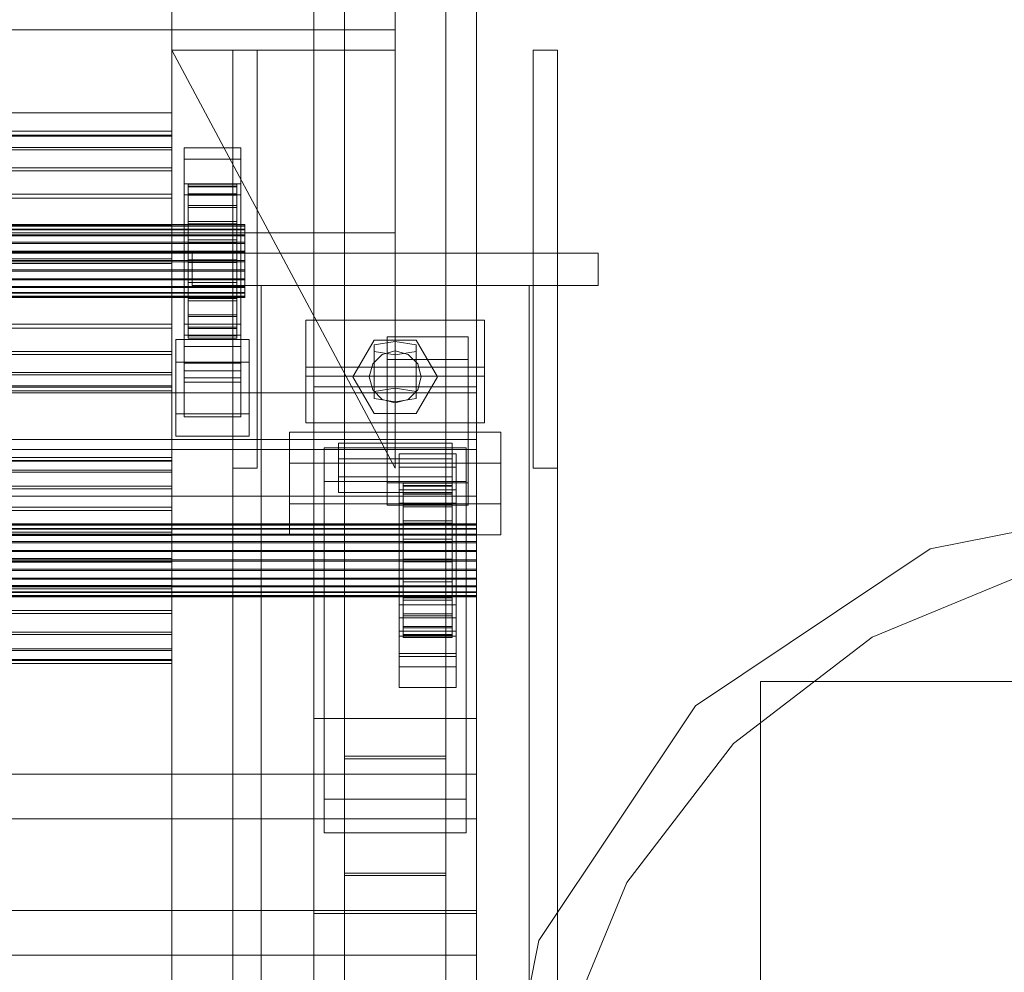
# Model space of a CAD drawing. Header units: millimetres. Extents: x -1970 to 61924, y -58230 to 6847.
# Tile 888 of 925: x 61424 to 61666, y 883 to 1118. Entities that reach past the tile are written whole.
import ezdxf

# ---------------------------------------------------------------- set-up
doc = ezdxf.new("R2010")
doc.units = ezdxf.units.MM
for name, color, linetype, lineweight in [('COTAS_P', 1, 'Continuous', 0), ('lateral_C04', 7, 'Continuous', 0), ('lateral_C08', 7, 'Continuous', 0)]:
    doc.layers.add(name, color=color, linetype=linetype, lineweight=lineweight)
doc.dimstyles.new('R19_100', dxfattribs={"dimtxt": 250, "dimasz": 150, "dimexe": 150, "dimexo": 80, "dimgap": 100, "dimtad": 1, "dimtih": 1, "dimtoh": 1, "dimdsep": 46, "dimcen": 0.09, "dimadec": 0, "dimazin": 0, "dimtfac": 1, "dimtdec": 4, "dimtofl": 0, "dimtmove": 0, "dimatfit": 3, "dimfxl": 1, "dimtolj": 1, "dimtzin": 0, "dimarcsym": 0})

# ---------------------------------------------------------------- blocks, each defined once
blk = doc.blocks.new('DIM_R26_13')
at = {"layer": 'COTAS_P'}
for p, q in [((61061.13, 500), (61461.13, 500)), ((61461.13, 500), (61416.13, 350)), ((61461.13, 0), (61461.13, 500)), ((61461.13, 500), (61506.13, 350)), ((61461.13, 0), (61416.13, 150)), ((61461.13, 0), (61506.13, 150)), ((61061.13, 0), (61461.13, 0))]:
    blk.add_line(p, q, dxfattribs=at)
blk.add_text('500 P', height=250, rotation=90, dxfattribs=at).set_placement((61361.13, 250))
blk = doc.blocks.new('DIM_R26_14')
at = {"layer": 'COTAS_P'}
for p, q in [((61061.13, 500), (61461.13, 500)), ((61461.13, 500), (61416.13, 350)), ((61461.13, 0), (61461.13, 500)), ((61461.13, 500), (61506.13, 350)), ((61461.13, 0), (61416.13, 150)), ((61461.13, 0), (61506.13, 150)), ((61061.13, 0), (61461.13, 0))]:
    blk.add_line(p, q, dxfattribs=at)
blk.add_text('500 P', height=250, rotation=90, dxfattribs=at).set_placement((61361.13, 250))
blk = doc.blocks.new('DIM_R26_15')
at = {"layer": 'COTAS_P'}
for p, q in [((61061.13, 380), (61461.13, 380)), ((61461.13, 380), (61416.13, 230)), ((61461.13, 0), (61461.13, 380)), ((61461.13, 380), (61506.13, 230)), ((61461.13, 0), (61416.13, 150)), ((61461.13, 0), (61506.13, 150)), ((61061.13, 0), (61461.13, 0))]:
    blk.add_line(p, q, dxfattribs=at)
blk.add_text('380 P', height=250, rotation=90, dxfattribs=at).set_placement((61361.13, 190))
blk = doc.blocks.new('DIM_R26_16')
at = {"layer": 'COTAS_P'}
for p, q in [((61061.13, 1522.14), (61461.13, 1522.14)), ((61461.13, 1522.14), (61416.13, 1372.14)), ((61461.13, 0), (61461.13, 1522.14)), ((61461.13, 1522.14), (61506.13, 1372.14)), ((61461.13, 0), (61416.13, 150)), ((61461.13, 0), (61506.13, 150)), ((61061.13, 0), (61461.13, 0))]:
    blk.add_line(p, q, dxfattribs=at)
blk.add_text('1522.14 P', height=250, rotation=90, dxfattribs=at).set_placement((61361.13, 761.07))

msp = doc.modelspace()

# ---------------------------------------------------------------- linework, layer by layer
at = {"layer": 'lateral_C04'}
for p, q in [((61716.134, 1000.7), (61647.94, 987.135)), ((61647.94, 987.135), (61590.127, 948.506)), ((61673.429, 981.878), (61633.634, 965.394)), ((61633.634, 965.394), (61599.461, 939.173)), ((61826.134, 954.5), (61606.134, 954.5)), ((61606.134, 954.5), (61606.134, 690.5)), ((61590.127, 948.506), (61551.499, 890.694)), ((61599.461, 939.173), (61573.24, 905)), ((61573.24, 905), (61556.756, 865.205)), ((61551.499, 890.694), (61537.934, 822.5))]:
    msp.add_line(p, q, dxfattribs=at)
at = {"layer": 'lateral_C08'}
for p, q in [((61461.134, 1450.043), (61461.134, 307.905)), ((61461.134, 303.099), (61461.134, 1445.237)), ((61461.134, 1094.584), (61461.134, 1364.709)), ((61461.134, 1088.817), (61461.134, 1358.942)), ((61496.134, 1357.876), (61496.134, 1027.111)), ((61536.134, 1027.111), (61536.134, 1357.876)), ((61503.634, 1352.72), (61503.634, 935.441)), ((61528.634, 935.441), (61528.634, 1352.72)), ((61503.634, 907.303), (61503.634, 1324.581)), ((61528.634, 907.303), (61528.634, 1324.581)), ((61496.134, 988.66), (61496.134, 1319.425)), ((61536.134, 988.66), (61536.134, 1319.425)), ((61496.134, 1276.168), (61496.134, 945.403)), ((61536.134, 945.403), (61536.134, 1276.168)), ((61496.134, 897.34), (61496.134, 1228.105)), ((61536.134, 897.34), (61536.134, 1228.105)), ((61516.134, 1120.038), (61516.134, 1115.038)), ((60606.134, 1115.038), (61516.134, 1115.038)), ((61516.134, 1115.038), (61516.134, 1065.038)), ((61516.134, 1007.038), (61461.134, 1110.038)), ((61461.134, 1110.038), (61516.134, 1110.038)), ((61476.134, 1007.038), (61476.134, 1110.038)), ((61482.134, 1110.038), (61476.134, 1110.038)), ((61482.134, 1007.038), (61482.134, 1110.038)), ((61516.134, 1110.038), (61516.134, 1007.038)), ((61550.134, 1007.038), (61550.134, 1110.038)), ((61556.134, 1110.038), (61550.134, 1110.038)), ((61556.134, 1007.038), (61556.134, 1110.038)), ((61061.134, 1094.584), (61461.134, 1094.584)), ((61461.134, 824.46), (61461.134, 1094.584)), ((61461.134, 1094.584), (61461.134, 1088.817)), ((61461.134, 1090.052), (60661.134, 1090.052)), ((61461.134, 1089.106), (60661.134, 1089.106)), ((61461.134, 1088.817), (61461.134, 1090.052)), ((61461.134, 1090.052), (61461.134, 1089.106)), ((61461.134, 1089.106), (61461.134, 1086.044)), ((61461.134, 1088.817), (60661.134, 1088.817)), ((61461.134, 1088.817), (61061.134, 1088.817)), ((61461.134, 818.692), (61461.134, 1088.817)), ((61461.134, 1085.486), (61461.134, 1088.817)), ((61461.134, 1086.044), (60661.134, 1086.044)), ((61461.134, 1085.486), (60661.134, 1085.486)), ((61461.134, 1086.044), (61461.134, 1081.075)), ((61461.134, 1080.286), (61461.134, 1085.486)), ((61478.134, 1085.954), (61464.134, 1085.954)), ((61464.134, 1085.954), (61464.134, 1083.198)), ((61464.134, 1085.954), (61464.134, 1039.813)), ((61478.134, 1083.198), (61478.134, 1085.954)), ((61478.134, 1039.813), (61478.134, 1085.954)), ((61464.134, 1083.198), (61478.134, 1083.198)), ((61464.134, 1037.057), (61464.134, 1083.198)), ((61478.134, 1083.198), (61478.134, 1037.057)), ((61461.134, 1081.075), (60661.134, 1081.075)), ((61461.134, 1080.286), (60661.134, 1080.286)), ((61461.134, 1081.075), (61461.134, 1074.538)), ((61461.134, 1073.57), (61461.134, 1080.286)), ((61478.134, 1077.134), (61464.134, 1077.134)), ((61464.134, 1077.134), (61464.134, 1074.377)), ((61464.134, 1077.134), (61464.134, 1030.993)), ((61465.134, 1076.492), (61465.134, 1077.054)), ((61465.134, 1077.054), (61465.134, 1067.055)), ((61477.134, 1077.054), (61465.134, 1077.054)), ((61465.134, 1077.054), (61465.134, 1076.321)), ((61477.134, 1067.055), (61477.134, 1077.054)), ((61477.134, 1077.054), (61477.134, 1076.492)), ((61477.134, 1076.321), (61477.134, 1077.054)), ((61478.134, 1074.377), (61478.134, 1077.134)), ((61478.134, 1030.993), (61478.134, 1077.134)), ((61461.134, 1074.538), (60661.134, 1074.538)), ((61461.134, 1074.538), (61461.134, 1066.877)), ((61465.134, 1074.674), (61465.134, 1076.492)), ((61465.134, 1076.492), (61465.134, 1066.789)), ((61477.134, 1076.492), (61465.134, 1076.492)), ((61465.134, 1076.321), (61465.134, 1066.708)), ((61477.134, 1076.321), (61465.134, 1076.321)), ((61465.134, 1076.321), (61465.134, 1074.343)), ((61465.134, 1071.724), (61465.134, 1074.674)), ((61465.134, 1074.674), (61465.134, 1065.928)), ((61477.134, 1074.674), (61465.134, 1074.674)), ((61477.134, 1066.789), (61477.134, 1076.492)), ((61477.134, 1076.492), (61477.134, 1074.674)), ((61477.134, 1066.708), (61477.134, 1076.321)), ((61477.134, 1074.343), (61477.134, 1076.321)), ((61477.134, 1065.928), (61477.134, 1074.674)), ((61477.134, 1074.674), (61477.134, 1071.724)), ((61461.134, 1073.57), (60661.134, 1073.57)), ((61461.134, 1065.798), (61461.134, 1073.57)), ((61464.134, 1074.377), (61478.134, 1074.377)), ((61464.134, 1028.237), (61464.134, 1074.377)), ((61465.134, 1074.343), (61465.134, 1065.771)), ((61477.134, 1074.343), (61465.134, 1074.343)), ((61465.134, 1074.343), (61465.134, 1071.255)), ((61477.134, 1065.771), (61477.134, 1074.343)), ((61477.134, 1071.255), (61477.134, 1074.343)), ((61478.134, 1074.377), (61478.134, 1028.237)), ((61465.134, 1067.842), (61465.134, 1071.724)), ((61465.134, 1071.724), (61465.134, 1064.531)), ((61477.134, 1071.724), (61465.134, 1071.724)), ((61465.134, 1071.255), (61465.134, 1064.308)), ((61477.134, 1071.255), (61465.134, 1071.255)), ((61465.134, 1071.255), (61465.134, 1067.268)), ((61477.134, 1064.531), (61477.134, 1071.724)), ((61477.134, 1071.724), (61477.134, 1067.842)), ((61477.134, 1064.308), (61477.134, 1071.255)), ((61477.134, 1067.268), (61477.134, 1071.255)), ((61465.134, 1063.294), (61465.134, 1067.842)), ((61465.134, 1067.842), (61465.134, 1062.692)), ((61477.134, 1067.842), (61465.134, 1067.842)), ((61465.134, 1067.268), (61465.134, 1062.42)), ((61477.134, 1067.268), (61465.134, 1067.268)), ((61465.134, 1067.268), (61465.134, 1062.653)), ((61477.134, 1062.692), (61477.134, 1067.842)), ((61477.134, 1067.842), (61477.134, 1063.294)), ((61477.134, 1062.42), (61477.134, 1067.268)), ((61477.134, 1062.653), (61477.134, 1067.268)), ((60606.134, 1065.038), (61516.134, 1065.038)), ((61479.134, 1067.055), (60643.134, 1067.055)), ((61479.134, 1066.789), (60643.134, 1066.789)), ((61479.134, 1066.708), (60643.134, 1066.708)), ((61479.134, 1065.928), (60643.134, 1065.928)), ((61479.134, 1065.771), (60643.134, 1065.771)), ((60661.134, 1066.877), (61461.134, 1066.877)), ((61461.134, 1065.798), (60661.134, 1065.798)), ((61461.134, 1066.877), (61461.134, 1058.615)), ((61461.134, 1057.498), (61461.134, 1065.798)), ((61465.134, 1067.055), (61465.134, 1066.789)), ((61465.134, 1067.055), (61477.134, 1067.055)), ((61465.134, 1066.708), (61465.134, 1067.055)), ((61465.134, 1066.789), (61465.134, 1065.928)), ((61465.134, 1066.789), (61477.134, 1066.789)), ((61465.134, 1066.708), (61477.134, 1066.708)), ((61465.134, 1065.771), (61465.134, 1066.708)), ((61465.134, 1065.928), (61465.134, 1064.531)), ((61465.134, 1065.928), (61477.134, 1065.928)), ((61465.134, 1065.771), (61477.134, 1065.771)), ((61465.134, 1064.308), (61465.134, 1065.771)), ((61477.134, 1066.789), (61477.134, 1067.055)), ((61477.134, 1067.055), (61477.134, 1066.708)), ((61477.134, 1065.928), (61477.134, 1066.789)), ((61477.134, 1066.708), (61477.134, 1065.771)), ((61477.134, 1064.531), (61477.134, 1065.928)), ((61477.134, 1065.771), (61477.134, 1064.308)), ((61479.134, 1066.708), (61479.134, 1067.055)), ((61479.134, 1067.055), (61479.134, 1066.789)), ((61479.134, 1066.789), (61479.134, 1065.928)), ((61479.134, 1065.771), (61479.134, 1066.708)), ((61479.134, 1065.928), (61479.134, 1064.531)), ((61479.134, 1064.308), (61479.134, 1065.771)), ((61516.134, 1065.038), (61516.134, 1060.038)), ((61479.134, 1064.531), (60643.134, 1064.531)), ((61479.134, 1064.308), (60643.134, 1064.308)), ((61479.134, 1062.692), (60643.134, 1062.692)), ((61479.134, 1062.42), (60643.134, 1062.42)), ((61465.134, 1064.531), (61465.134, 1062.692)), ((61465.134, 1064.531), (61477.134, 1064.531)), ((61465.134, 1064.308), (61477.134, 1064.308)), ((61465.134, 1062.42), (61465.134, 1064.308)), ((61465.134, 1060.537), (61465.134, 1063.294)), ((61465.134, 1063.294), (61477.134, 1063.294)), ((61465.134, 1058.388), (61465.134, 1063.294)), ((61465.134, 1062.692), (61465.134, 1060.537)), ((61465.134, 1062.692), (61477.134, 1062.692)), ((61465.134, 1062.653), (61465.134, 1060.234)), ((61477.134, 1062.653), (61465.134, 1062.653)), ((61465.134, 1062.653), (61465.134, 1057.725)), ((61465.134, 1062.42), (61477.134, 1062.42)), ((61465.134, 1060.234), (61465.134, 1062.42)), ((61477.134, 1062.692), (61477.134, 1064.531)), ((61477.134, 1064.308), (61477.134, 1062.42)), ((61477.134, 1063.294), (61477.134, 1060.537)), ((61477.134, 1063.294), (61477.134, 1058.388)), ((61477.134, 1060.537), (61477.134, 1062.692)), ((61477.134, 1060.234), (61477.134, 1062.653)), ((61477.134, 1057.725), (61477.134, 1062.653)), ((61477.134, 1062.42), (61477.134, 1060.234)), ((61479.134, 1064.531), (61479.134, 1062.692)), ((61479.134, 1062.42), (61479.134, 1064.308)), ((61479.134, 1062.692), (61479.134, 1060.537)), ((61479.134, 1060.234), (61479.134, 1062.42)), ((60606.134, 1060.038), (61516.134, 1060.038)), ((60643.134, 1060.537), (61479.134, 1060.537)), ((61479.134, 1060.234), (60643.134, 1060.234)), ((61477.134, 1060.537), (61465.134, 1060.537)), ((61465.134, 1060.537), (61465.134, 1058.214)), ((61465.134, 1060.234), (61477.134, 1060.234)), ((61465.134, 1057.899), (61465.134, 1060.234)), ((61566.134, 1060.038), (61466.134, 1060.038)), ((61466.134, 1052.038), (61466.134, 1060.038)), ((61477.134, 1058.214), (61477.134, 1060.537)), ((61477.134, 1060.234), (61477.134, 1057.899)), ((61479.134, 1060.537), (61479.134, 1058.214)), ((61479.134, 1057.899), (61479.134, 1060.234)), ((61566.134, 1052.038), (61566.134, 1060.038)), ((61479.134, 1058.214), (60643.134, 1058.214)), ((61479.134, 1057.899), (60643.134, 1057.899)), ((61461.134, 1058.615), (60661.134, 1058.615)), ((61461.134, 1058.615), (61461.134, 1050.315)), ((61465.134, 1053.46), (61465.134, 1058.388)), ((61465.134, 1058.388), (61465.134, 1058.214)), ((61477.134, 1058.388), (61465.134, 1058.388)), ((61465.134, 1058.214), (61465.134, 1055.879)), ((61465.134, 1058.214), (61477.134, 1058.214)), ((61465.134, 1057.725), (61465.134, 1057.899)), ((61465.134, 1057.899), (61477.134, 1057.899)), ((61465.134, 1055.576), (61465.134, 1057.899)), ((61477.134, 1057.725), (61465.134, 1057.725)), ((61465.134, 1057.725), (61465.134, 1052.819)), ((61477.134, 1058.214), (61477.134, 1058.388)), ((61477.134, 1058.388), (61477.134, 1053.46)), ((61477.134, 1055.879), (61477.134, 1058.214)), ((61477.134, 1057.899), (61477.134, 1057.725)), ((61477.134, 1057.899), (61477.134, 1055.576)), ((61477.134, 1052.819), (61477.134, 1057.725)), ((61479.134, 1058.214), (61479.134, 1055.879)), ((61479.134, 1055.576), (61479.134, 1057.899)), ((61479.134, 1055.879), (60643.134, 1055.879)), ((61479.134, 1055.576), (60643.134, 1055.576)), ((61461.134, 1057.498), (60661.134, 1057.498)), ((61461.134, 1049.236), (61461.134, 1057.498)), ((61465.134, 1053.46), (61465.134, 1055.879)), ((61465.134, 1055.879), (61465.134, 1053.693)), ((61465.134, 1055.879), (61477.134, 1055.879)), ((61465.134, 1052.819), (61465.134, 1055.576)), ((61465.134, 1055.576), (61477.134, 1055.576)), ((61465.134, 1053.421), (61465.134, 1055.576)), ((61477.134, 1053.693), (61477.134, 1055.879)), ((61477.134, 1055.879), (61477.134, 1053.46)), ((61477.134, 1055.576), (61477.134, 1052.819)), ((61477.134, 1055.576), (61477.134, 1053.421)), ((61479.134, 1055.879), (61479.134, 1053.693)), ((61479.134, 1053.421), (61479.134, 1055.576)), ((61479.134, 1053.693), (60643.134, 1053.693)), ((61479.134, 1053.421), (60643.134, 1053.421)), ((61465.134, 1048.845), (61465.134, 1053.693)), ((61465.134, 1053.693), (61465.134, 1051.805)), ((61465.134, 1053.693), (61477.134, 1053.693)), ((61465.134, 1048.845), (61465.134, 1053.46)), ((61477.134, 1053.46), (61465.134, 1053.46)), ((61465.134, 1048.271), (61465.134, 1053.421)), ((61465.134, 1053.421), (61477.134, 1053.421)), ((61465.134, 1051.582), (61465.134, 1053.421)), ((61477.134, 1052.819), (61465.134, 1052.819)), ((61465.134, 1052.819), (61465.134, 1048.271)), ((61477.134, 1051.805), (61477.134, 1053.693)), ((61477.134, 1053.693), (61477.134, 1048.845)), ((61477.134, 1053.46), (61477.134, 1048.845)), ((61477.134, 1053.421), (61477.134, 1048.271)), ((61477.134, 1053.421), (61477.134, 1051.582)), ((61477.134, 1048.271), (61477.134, 1052.819)), ((61479.134, 1053.693), (61479.134, 1051.805)), ((61479.134, 1051.582), (61479.134, 1053.421)), ((61479.134, 1051.805), (60643.134, 1051.805)), ((61479.134, 1051.582), (60643.134, 1051.582)), ((61479.134, 1050.342), (60643.134, 1050.342)), ((61461.134, 1050.315), (60661.134, 1050.315)), ((61461.134, 1050.315), (61461.134, 1042.543)), ((61465.134, 1044.858), (61465.134, 1051.805)), ((61465.134, 1051.805), (61465.134, 1050.342)), ((61465.134, 1051.805), (61477.134, 1051.805)), ((61465.134, 1044.389), (61465.134, 1051.582)), ((61465.134, 1051.582), (61477.134, 1051.582)), ((61465.134, 1050.185), (61465.134, 1051.582)), ((61465.134, 1041.77), (61465.134, 1050.342)), ((61465.134, 1050.342), (61465.134, 1049.405)), ((61465.134, 1050.342), (61477.134, 1050.342)), ((61566.134, 1052.038), (61466.134, 1052.038)), ((61483.134, 1052.038), (61476.134, 1052.038)), ((61476.134, 25), (61476.134, 1052.038)), ((61477.134, 1050.342), (61477.134, 1051.805)), ((61477.134, 1051.805), (61477.134, 1044.858)), ((61477.134, 1051.582), (61477.134, 1044.389)), ((61477.134, 1051.582), (61477.134, 1050.185)), ((61477.134, 1049.405), (61477.134, 1050.342)), ((61477.134, 1050.342), (61477.134, 1041.77)), ((61479.134, 1051.805), (61479.134, 1050.342)), ((61479.134, 1050.185), (61479.134, 1051.582)), ((61479.134, 1050.342), (61479.134, 1049.405)), ((61483.134, 25), (61483.134, 1052.038)), ((61549.134, 1052.038), (61483.134, 1052.038)), ((61556.134, 1052.038), (61549.134, 1052.038)), ((61549.134, 25), (61549.134, 1052.038)), ((61556.134, 25), (61556.134, 1052.038)), ((61479.134, 1050.185), (60643.134, 1050.185)), ((61479.134, 1049.405), (60643.134, 1049.405)), ((61479.134, 1049.324), (60643.134, 1049.324)), ((61479.134, 1049.058), (60643.134, 1049.058)), ((61461.134, 1049.236), (60661.134, 1049.236)), ((61461.134, 1041.575), (61461.134, 1049.236)), ((61465.134, 1041.439), (61465.134, 1050.185)), ((61465.134, 1050.185), (61477.134, 1050.185)), ((61465.134, 1049.324), (61465.134, 1050.185)), ((61465.134, 1039.793), (61465.134, 1049.405)), ((61465.134, 1049.405), (61465.134, 1049.058)), ((61465.134, 1049.405), (61477.134, 1049.405)), ((61465.134, 1039.621), (61465.134, 1049.324)), ((61465.134, 1049.324), (61477.134, 1049.324)), ((61465.134, 1049.058), (61465.134, 1049.324)), ((61465.134, 1039.059), (61465.134, 1049.058)), ((61465.134, 1049.058), (61477.134, 1049.058)), ((61465.134, 1044.858), (61465.134, 1048.845)), ((61477.134, 1048.845), (61465.134, 1048.845)), ((61477.134, 1048.271), (61465.134, 1048.271)), ((61465.134, 1048.271), (61465.134, 1044.389)), ((61477.134, 1050.185), (61477.134, 1041.439)), ((61477.134, 1050.185), (61477.134, 1049.324)), ((61477.134, 1049.058), (61477.134, 1049.405)), ((61477.134, 1049.405), (61477.134, 1039.793)), ((61477.134, 1049.324), (61477.134, 1039.621)), ((61477.134, 1049.324), (61477.134, 1049.058)), ((61477.134, 1049.058), (61477.134, 1039.059)), ((61477.134, 1048.845), (61477.134, 1044.858)), ((61477.134, 1044.389), (61477.134, 1048.271)), ((61479.134, 1049.324), (61479.134, 1050.185)), ((61479.134, 1049.405), (61479.134, 1049.058)), ((61479.134, 1049.058), (61479.134, 1049.324)), ((61465.134, 1041.77), (61465.134, 1044.858)), ((61477.134, 1044.858), (61465.134, 1044.858)), ((61477.134, 1044.389), (61465.134, 1044.389)), ((61465.134, 1044.389), (61465.134, 1041.439)), ((61477.134, 1044.858), (61477.134, 1041.77)), ((61477.134, 1041.439), (61477.134, 1044.389)), ((61538.134, 1043.498), (61494.134, 1043.498)), ((61494.134, 1043.498), (61494.134, 1029.716)), ((61494.134, 1043.498), (61494.134, 1031.963)), ((61538.134, 1029.716), (61538.134, 1043.498)), ((61538.134, 1031.963), (61538.134, 1043.498)), ((61461.134, 1042.543), (60661.134, 1042.543)), ((61461.134, 1041.575), (60661.134, 1041.575)), ((61461.134, 1042.543), (61461.134, 1035.827)), ((61461.134, 1035.038), (61461.134, 1041.575)), ((61478.134, 1042.563), (61464.134, 1042.563)), ((61464.134, 1042.563), (61464.134, 1029.332)), ((61464.134, 1042.563), (61464.134, 1032.95)), ((61465.134, 1039.793), (61465.134, 1041.77)), ((61477.134, 1041.77), (61465.134, 1041.77)), ((61477.134, 1041.439), (61465.134, 1041.439)), ((61465.134, 1041.439), (61465.134, 1039.621)), ((61477.134, 1041.77), (61477.134, 1039.793)), ((61477.134, 1039.621), (61477.134, 1041.439)), ((61478.134, 1029.332), (61478.134, 1042.563)), ((61478.134, 1032.95), (61478.134, 1042.563)), ((61462.134, 1038.704), (61462.134, 1033.191)), ((61480.134, 1038.704), (61462.134, 1038.704)), ((61462.134, 1038.704), (61462.134, 1020.44)), ((61464.134, 1037.057), (61464.134, 1039.813)), ((61464.134, 1039.813), (61478.134, 1039.813)), ((61465.134, 1039.059), (61465.134, 1039.793)), ((61477.134, 1039.793), (61465.134, 1039.793)), ((61477.134, 1039.621), (61465.134, 1039.621)), ((61465.134, 1039.621), (61465.134, 1039.059)), ((61477.134, 1039.059), (61465.134, 1039.059)), ((61477.134, 1039.793), (61477.134, 1039.059)), ((61477.134, 1039.059), (61477.134, 1039.621)), ((61478.134, 1039.813), (61478.134, 1037.057)), ((61480.134, 1033.191), (61480.134, 1038.704)), ((61480.134, 1020.44), (61480.134, 1038.704)), ((61510.934, 1038.545), (61505.734, 1029.538)), ((61521.334, 1038.545), (61510.934, 1038.545)), ((61510.938, 1037.434), (61516.134, 1038.261)), ((61534.134, 1039.364), (61514.134, 1039.364)), ((61514.134, 1039.364), (61514.134, 1033.851)), ((61514.134, 1039.364), (61514.134, 1003.412)), ((61516.134, 1038.261), (61521.33, 1037.434)), ((61516.134, 1026.726), (61516.134, 1038.261)), ((61526.534, 1029.538), (61521.334, 1038.545)), ((61534.134, 1033.851), (61534.134, 1039.364)), ((61534.134, 1003.412), (61534.134, 1039.364)), ((61461.134, 1035.827), (60661.134, 1035.827)), ((61461.134, 1035.827), (61461.134, 1030.627)), ((61478.134, 1037.057), (61464.134, 1037.057)), ((61510.938, 1035.78), (61510.938, 1037.434)), ((61510.938, 1025.899), (61510.938, 1037.434)), ((61516.134, 1034.953), (61510.938, 1035.78)), ((61510.938, 1024.245), (61510.938, 1035.78)), ((61516.134, 1035.938), (61512.934, 1035.081)), ((61519.334, 1035.081), (61516.134, 1035.938)), ((61521.33, 1035.78), (61516.134, 1034.953)), ((61521.33, 1037.434), (61521.33, 1035.78)), ((61521.33, 1025.899), (61521.33, 1037.434)), ((61521.33, 1024.245), (61521.33, 1035.78)), ((61461.134, 1035.038), (60661.134, 1035.038)), ((61461.134, 1030.069), (61461.134, 1035.038)), ((61512.934, 1035.081), (61510.591, 1032.738)), ((61514.134, 1033.851), (61534.134, 1033.851)), ((61514.134, 997.9), (61514.134, 1033.851)), ((61516.134, 1034.953), (61516.134, 1023.418)), ((61521.676, 1032.738), (61519.334, 1035.081)), ((61534.134, 1033.851), (61534.134, 997.9)), ((61462.134, 1033.191), (61480.134, 1033.191)), ((61462.134, 1014.927), (61462.134, 1033.191)), ((61464.134, 1019.72), (61464.134, 1032.95)), ((61464.134, 1032.95), (61478.134, 1032.95)), ((61464.134, 1028.237), (61464.134, 1030.993)), ((61464.134, 1030.993), (61478.134, 1030.993)), ((61478.134, 1032.95), (61478.134, 1019.72)), ((61478.134, 1030.993), (61478.134, 1028.237)), ((61480.134, 1014.927), (61480.134, 1033.191)), ((61494.134, 1018.181), (61494.134, 1031.963)), ((61494.134, 1031.963), (61538.134, 1031.963)), ((61510.591, 1032.738), (61509.734, 1029.538)), ((61522.534, 1029.538), (61521.676, 1032.738)), ((61538.134, 1031.963), (61538.134, 1018.181)), ((61461.134, 1030.627), (60661.134, 1030.627)), ((61461.134, 1030.069), (60661.134, 1030.069)), ((61461.134, 1030.627), (61461.134, 1027.296)), ((61461.134, 1027.007), (61461.134, 1030.069)), ((61464.134, 1029.332), (61478.134, 1029.332)), ((61464.134, 1019.72), (61464.134, 1029.332)), ((61478.134, 1029.332), (61478.134, 1019.72)), ((61494.134, 1029.716), (61538.134, 1029.716)), ((61494.134, 1018.181), (61494.134, 1029.716)), ((61505.734, 1029.538), (61510.934, 1020.531)), ((61509.734, 1029.538), (61510.591, 1026.338)), ((61521.334, 1020.531), (61526.534, 1029.538)), ((61521.676, 1026.338), (61522.534, 1029.538)), ((61538.134, 1029.716), (61538.134, 1018.181)), ((61461.134, 1027.296), (60661.134, 1027.296)), ((61461.134, 1027.007), (60661.134, 1027.007)), ((61461.134, 1026.061), (60661.134, 1026.061)), ((61461.134, 1027.296), (61461.134, 1026.061)), ((61461.134, 1026.061), (61461.134, 1027.007)), ((61478.134, 1028.237), (61464.134, 1028.237)), ((61496.134, 1027.111), (61536.134, 1027.111)), ((61496.134, 988.66), (61496.134, 1027.111)), ((61496.134, 1027.111), (61496.134, 696.346)), ((61510.591, 1026.338), (61512.934, 1023.995)), ((61516.134, 1026.726), (61510.938, 1025.899)), ((61521.33, 1025.899), (61516.134, 1026.726)), ((61519.334, 1023.995), (61521.676, 1026.338)), ((61536.134, 1027.111), (61536.134, 988.66)), ((61536.134, 696.346), (61536.134, 1027.111)), ((61536.134, 1025.646), (60586.134, 1025.646)), ((61510.938, 1025.899), (61510.938, 1024.245)), ((61510.938, 1024.245), (61516.134, 1023.418)), ((61512.934, 1023.995), (61516.134, 1023.138)), ((61516.134, 1023.418), (61521.33, 1024.245)), ((61516.134, 1023.138), (61519.334, 1023.995)), ((61521.33, 1024.245), (61521.33, 1025.899)), ((61536.134, 1011.644), (61536.134, 1025.646)), ((61536.134, 1014.111), (61536.134, 1025.646)), ((61462.134, 1020.44), (61480.134, 1020.44)), ((61462.134, 1014.927), (61462.134, 1020.44)), ((61478.134, 1019.72), (61464.134, 1019.72)), ((61480.134, 1020.44), (61480.134, 1014.927)), ((61510.934, 1020.531), (61521.334, 1020.531)), ((61538.134, 1018.181), (61494.134, 1018.181)), ((60586.134, 1014.111), (61536.134, 1014.111)), ((61480.134, 1014.927), (61462.134, 1014.927)), ((61542.134, 1015.93), (61490.134, 1015.93)), ((61490.134, 1015.93), (61490.134, 998.289)), ((61490.134, 1015.93), (61490.134, 1008.24)), ((61536.134, 1014.111), (61536.134, 1000.108)), ((61542.134, 998.289), (61542.134, 1015.93)), ((61542.134, 1008.24), (61542.134, 1015.93)), ((60586.134, 1011.644), (61536.134, 1011.644)), ((61498.634, 1012.02), (61498.634, 1003.751)), ((61533.634, 1012.02), (61498.634, 1012.02)), ((61498.634, 1012.02), (61498.634, 925.507)), ((61530.134, 1013.167), (61502.134, 1013.167)), ((61502.134, 1013.167), (61502.134, 1004.898)), ((61502.134, 1013.167), (61502.134, 1009.322)), ((61530.134, 1004.898), (61530.134, 1013.167)), ((61530.134, 1009.322), (61530.134, 1013.167)), ((61533.634, 1003.751), (61533.634, 1012.02)), ((61533.634, 925.507), (61533.634, 1012.02)), ((61536.134, 1011.644), (61536.134, 1000.108)), ((61461.134, 1009.711), (60661.134, 1009.711)), ((61461.134, 1008.731), (61461.134, 1009.711)), ((61461.134, 1009.711), (61461.134, 1008.96)), ((61502.134, 1001.053), (61502.134, 1009.322)), ((61502.134, 1009.322), (61530.134, 1009.322)), ((61531.134, 1010.565), (61517.134, 1010.565)), ((61517.134, 1010.565), (61517.134, 1007.258)), ((61517.134, 1010.565), (61517.134, 970.192)), ((61530.134, 1009.322), (61530.134, 1001.053)), ((61531.134, 1007.258), (61531.134, 1010.565)), ((61531.134, 970.192), (61531.134, 1010.565)), ((61461.134, 1008.96), (60661.134, 1008.96)), ((61461.134, 1008.731), (60661.134, 1008.731)), ((61461.134, 1008.96), (61461.134, 1006.53)), ((61461.134, 1006.087), (61461.134, 1008.731)), ((61476.134, 1007.038), (61482.134, 1007.038)), ((61490.134, 990.599), (61490.134, 1008.24)), ((61490.134, 1008.24), (61542.134, 1008.24)), ((61517.134, 1007.258), (61531.134, 1007.258)), ((61517.134, 966.885), (61517.134, 1007.258)), ((61531.134, 1007.258), (61531.134, 966.885)), ((61542.134, 1008.24), (61542.134, 990.599)), ((61550.134, 1007.038), (61556.134, 1007.038)), ((61461.134, 1006.53), (60661.134, 1006.53)), ((61461.134, 1006.087), (60661.134, 1006.087)), ((61461.134, 1006.53), (61461.134, 1002.586)), ((61461.134, 1001.959), (61461.134, 1006.087)), ((61502.134, 1004.898), (61530.134, 1004.898)), ((61502.134, 1001.053), (61502.134, 1004.898)), ((61530.134, 1004.898), (61530.134, 1001.053)), ((61461.134, 1002.586), (60661.134, 1002.586)), ((61461.134, 1001.959), (60661.134, 1001.959)), ((61461.134, 1002.586), (61461.134, 997.397)), ((61461.134, 996.629), (61461.134, 1001.959)), ((61498.634, 1003.751), (61533.634, 1003.751)), ((61498.634, 917.237), (61498.634, 1003.751)), ((61514.134, 997.9), (61514.134, 1003.412)), ((61514.134, 1003.412), (61534.134, 1003.412)), ((61518.134, 1002.75), (61518.134, 1003.312)), ((61518.134, 1003.312), (61518.134, 993.313)), ((61530.134, 1003.312), (61518.134, 1003.312)), ((61518.134, 1003.312), (61518.134, 1002.579)), ((61518.134, 1000.932), (61518.134, 1002.75)), ((61518.134, 1002.75), (61518.134, 993.047)), ((61530.134, 1002.75), (61518.134, 1002.75)), ((61518.134, 1002.579), (61518.134, 992.966)), ((61530.134, 1002.579), (61518.134, 1002.579)), ((61518.134, 1002.579), (61518.134, 1000.601)), ((61530.134, 993.313), (61530.134, 1003.312)), ((61530.134, 1003.312), (61530.134, 1002.75)), ((61530.134, 1002.579), (61530.134, 1003.312)), ((61530.134, 993.047), (61530.134, 1002.75)), ((61530.134, 1002.75), (61530.134, 1000.932)), ((61530.134, 992.966), (61530.134, 1002.579)), ((61530.134, 1000.601), (61530.134, 1002.579)), ((61533.634, 917.237), (61533.634, 1003.751)), ((61534.134, 1003.412), (61534.134, 997.9)), ((61536.134, 1000.108), (60586.134, 1000.108)), ((61530.134, 1001.053), (61502.134, 1001.053)), ((61531.134, 1001.745), (61517.134, 1001.745)), ((61517.134, 1001.745), (61517.134, 998.437)), ((61517.134, 1001.745), (61517.134, 961.372)), ((61518.134, 997.982), (61518.134, 1000.932)), ((61518.134, 1000.932), (61518.134, 992.186)), ((61530.134, 1000.932), (61518.134, 1000.932)), ((61518.134, 1000.601), (61518.134, 992.029)), ((61530.134, 1000.601), (61518.134, 1000.601)), ((61518.134, 1000.601), (61518.134, 997.513)), ((61530.134, 992.186), (61530.134, 1000.932)), ((61530.134, 1000.932), (61530.134, 997.982)), ((61530.134, 992.029), (61530.134, 1000.601)), ((61530.134, 997.513), (61530.134, 1000.601)), ((61531.134, 998.437), (61531.134, 1001.745)), ((61531.134, 961.372), (61531.134, 1001.745)), ((61461.134, 997.397), (60661.134, 997.397)), ((61461.134, 997.397), (61461.134, 991.316)), ((61490.134, 998.289), (61542.134, 998.289)), ((61490.134, 990.599), (61490.134, 998.289)), ((61534.134, 997.9), (61514.134, 997.9)), ((61517.134, 998.437), (61531.134, 998.437)), ((61517.134, 958.064), (61517.134, 998.437)), ((61518.134, 994.1), (61518.134, 997.982)), ((61518.134, 997.982), (61518.134, 990.789)), ((61530.134, 997.982), (61518.134, 997.982)), ((61518.134, 997.513), (61518.134, 990.567)), ((61530.134, 997.513), (61518.134, 997.513)), ((61518.134, 997.513), (61518.134, 993.526)), ((61530.134, 990.789), (61530.134, 997.982)), ((61530.134, 997.982), (61530.134, 994.1)), ((61530.134, 990.567), (61530.134, 997.513)), ((61530.134, 993.526), (61530.134, 997.513)), ((61531.134, 998.437), (61531.134, 958.064)), ((61542.134, 998.289), (61542.134, 990.599)), ((61461.134, 996.629), (60661.134, 996.629)), ((61461.134, 990.459), (61461.134, 996.629)), ((61536.134, 993.313), (60586.134, 993.313)), ((61536.134, 993.047), (60586.134, 993.047)), ((61536.134, 992.966), (60586.134, 992.966)), ((61536.134, 992.186), (60586.134, 992.186)), ((61518.134, 989.552), (61518.134, 994.1)), ((61518.134, 994.1), (61518.134, 988.95)), ((61530.134, 994.1), (61518.134, 994.1)), ((61518.134, 993.526), (61518.134, 988.678)), ((61530.134, 993.526), (61518.134, 993.526)), ((61518.134, 993.526), (61518.134, 988.911)), ((61518.134, 993.313), (61518.134, 993.047)), ((61518.134, 993.313), (61530.134, 993.313)), ((61518.134, 992.966), (61518.134, 993.313)), ((61518.134, 993.047), (61518.134, 992.186)), ((61518.134, 993.047), (61530.134, 993.047)), ((61518.134, 992.966), (61530.134, 992.966)), ((61518.134, 992.029), (61518.134, 992.966)), ((61518.134, 992.186), (61518.134, 990.789)), ((61518.134, 992.186), (61530.134, 992.186)), ((61530.134, 988.95), (61530.134, 994.1)), ((61530.134, 994.1), (61530.134, 989.552)), ((61530.134, 988.678), (61530.134, 993.526)), ((61530.134, 988.911), (61530.134, 993.526)), ((61530.134, 993.047), (61530.134, 993.313)), ((61530.134, 993.313), (61530.134, 992.966)), ((61530.134, 992.186), (61530.134, 993.047)), ((61530.134, 992.966), (61530.134, 992.029)), ((61530.134, 990.789), (61530.134, 992.186)), ((61536.134, 992.966), (61536.134, 993.313)), ((61536.134, 993.313), (61536.134, 993.047)), ((61536.134, 993.047), (61536.134, 992.186)), ((61536.134, 992.029), (61536.134, 992.966)), ((61536.134, 992.186), (61536.134, 990.789)), ((61536.134, 992.029), (60586.134, 992.029)), ((61536.134, 990.789), (60586.134, 990.789)), ((61536.134, 990.567), (60586.134, 990.567)), ((60661.134, 991.316), (61461.134, 991.316)), ((61461.134, 990.459), (60661.134, 990.459)), ((61461.134, 991.316), (61461.134, 984.758)), ((61461.134, 983.871), (61461.134, 990.459)), ((61542.134, 990.599), (61490.134, 990.599)), ((61518.134, 992.029), (61530.134, 992.029)), ((61518.134, 990.567), (61518.134, 992.029)), ((61518.134, 990.789), (61518.134, 988.95)), ((61518.134, 990.789), (61530.134, 990.789)), ((61518.134, 990.567), (61530.134, 990.567)), ((61518.134, 988.678), (61518.134, 990.567)), ((61530.134, 992.029), (61530.134, 990.567)), ((61530.134, 988.95), (61530.134, 990.789)), ((61530.134, 990.567), (61530.134, 988.678)), ((61536.134, 990.567), (61536.134, 992.029)), ((61536.134, 990.789), (61536.134, 988.95)), ((61536.134, 988.678), (61536.134, 990.567)), ((61536.134, 988.95), (60586.134, 988.95)), ((61536.134, 988.678), (60586.134, 988.678)), ((61536.134, 988.66), (61496.134, 988.66)), ((61496.134, 657.895), (61496.134, 988.66)), ((61518.134, 986.795), (61518.134, 989.552)), ((61518.134, 989.552), (61530.134, 989.552)), ((61518.134, 984.646), (61518.134, 989.552)), ((61518.134, 988.95), (61518.134, 986.795)), ((61518.134, 988.95), (61530.134, 988.95)), ((61518.134, 988.911), (61518.134, 986.492)), ((61530.134, 988.911), (61518.134, 988.911)), ((61518.134, 988.911), (61518.134, 983.983)), ((61518.134, 988.678), (61530.134, 988.678)), ((61518.134, 986.492), (61518.134, 988.678)), ((61530.134, 989.552), (61530.134, 986.795)), ((61530.134, 989.552), (61530.134, 984.646)), ((61530.134, 986.795), (61530.134, 988.95)), ((61530.134, 986.492), (61530.134, 988.911)), ((61530.134, 983.983), (61530.134, 988.911)), ((61530.134, 988.678), (61530.134, 986.492)), ((61536.134, 988.95), (61536.134, 986.795)), ((61536.134, 986.492), (61536.134, 988.678)), ((61536.134, 657.895), (61536.134, 988.66)), ((60586.134, 986.795), (61536.134, 986.795)), ((61536.134, 986.492), (60586.134, 986.492)), ((61530.134, 986.795), (61518.134, 986.795)), ((61518.134, 986.795), (61518.134, 984.472)), ((61518.134, 986.492), (61530.134, 986.492)), ((61518.134, 984.158), (61518.134, 986.492)), ((61530.134, 984.472), (61530.134, 986.795)), ((61530.134, 986.492), (61530.134, 984.158)), ((61536.134, 986.795), (61536.134, 984.472)), ((61536.134, 984.158), (61536.134, 986.492)), ((61536.134, 984.472), (60586.134, 984.472)), ((61536.134, 984.158), (60586.134, 984.158)), ((61461.134, 984.758), (60661.134, 984.758)), ((61461.134, 983.871), (60661.134, 983.871)), ((61461.134, 984.758), (61461.134, 978.17)), ((61461.134, 977.313), (61461.134, 983.871)), ((61518.134, 979.718), (61518.134, 984.646)), ((61518.134, 984.646), (61518.134, 984.472)), ((61530.134, 984.646), (61518.134, 984.646)), ((61518.134, 984.472), (61518.134, 982.137)), ((61518.134, 984.472), (61530.134, 984.472)), ((61518.134, 983.983), (61518.134, 984.158)), ((61518.134, 984.158), (61530.134, 984.158)), ((61518.134, 981.834), (61518.134, 984.158)), ((61530.134, 983.983), (61518.134, 983.983)), ((61518.134, 983.983), (61518.134, 979.078)), ((61530.134, 984.472), (61530.134, 984.646)), ((61530.134, 984.646), (61530.134, 979.718)), ((61530.134, 982.137), (61530.134, 984.472)), ((61530.134, 984.158), (61530.134, 983.983)), ((61530.134, 984.158), (61530.134, 981.834)), ((61530.134, 979.078), (61530.134, 983.983)), ((61536.134, 984.472), (61536.134, 982.137)), ((61536.134, 981.834), (61536.134, 984.158)), ((61536.134, 982.137), (60586.134, 982.137)), ((61536.134, 981.834), (60586.134, 981.834)), ((61536.134, 979.951), (60586.134, 979.951)), ((61518.134, 979.718), (61518.134, 982.137)), ((61518.134, 982.137), (61518.134, 979.951)), ((61518.134, 982.137), (61530.134, 982.137)), ((61518.134, 979.078), (61518.134, 981.834)), ((61518.134, 981.834), (61530.134, 981.834)), ((61518.134, 979.679), (61518.134, 981.834)), ((61518.134, 975.103), (61518.134, 979.951)), ((61518.134, 979.951), (61518.134, 978.063)), ((61518.134, 979.951), (61530.134, 979.951)), ((61530.134, 979.951), (61530.134, 982.137)), ((61530.134, 982.137), (61530.134, 979.718)), ((61530.134, 981.834), (61530.134, 979.078)), ((61530.134, 981.834), (61530.134, 979.679)), ((61530.134, 978.063), (61530.134, 979.951)), ((61530.134, 979.951), (61530.134, 975.103)), ((61536.134, 982.137), (61536.134, 979.951)), ((61536.134, 979.679), (61536.134, 981.834)), ((61536.134, 979.951), (61536.134, 978.063)), ((61536.134, 979.679), (60586.134, 979.679)), ((61536.134, 978.063), (60586.134, 978.063)), ((61536.134, 977.841), (60586.134, 977.841)), ((61461.134, 978.17), (60661.134, 978.17)), ((61461.134, 978.17), (61461.134, 972)), ((61518.134, 975.103), (61518.134, 979.718)), ((61530.134, 979.718), (61518.134, 979.718)), ((61518.134, 974.529), (61518.134, 979.679)), ((61518.134, 979.679), (61530.134, 979.679)), ((61518.134, 977.841), (61518.134, 979.679)), ((61530.134, 979.078), (61518.134, 979.078)), ((61518.134, 979.078), (61518.134, 974.529)), ((61518.134, 971.116), (61518.134, 978.063)), ((61518.134, 978.063), (61518.134, 976.6)), ((61518.134, 978.063), (61530.134, 978.063)), ((61518.134, 970.647), (61518.134, 977.841)), ((61518.134, 977.841), (61530.134, 977.841)), ((61518.134, 976.443), (61518.134, 977.841)), ((61530.134, 979.718), (61530.134, 975.103)), ((61530.134, 979.679), (61530.134, 974.529)), ((61530.134, 979.679), (61530.134, 977.841)), ((61530.134, 974.529), (61530.134, 979.078)), ((61530.134, 976.6), (61530.134, 978.063)), ((61530.134, 978.063), (61530.134, 971.116)), ((61530.134, 977.841), (61530.134, 970.647)), ((61530.134, 977.841), (61530.134, 976.443)), ((61536.134, 977.841), (61536.134, 979.679)), ((61536.134, 978.063), (61536.134, 976.6)), ((61536.134, 976.443), (61536.134, 977.841)), ((61536.134, 976.6), (60586.134, 976.6)), ((61536.134, 976.443), (60586.134, 976.443)), ((61536.134, 975.663), (60586.134, 975.663)), ((61536.134, 975.582), (60586.134, 975.582)), ((61536.134, 975.316), (60586.134, 975.316)), ((61461.134, 977.313), (60661.134, 977.313)), ((61461.134, 971.233), (61461.134, 977.313)), ((61518.134, 968.028), (61518.134, 976.6)), ((61518.134, 976.6), (61518.134, 975.663)), ((61518.134, 976.6), (61530.134, 976.6)), ((61518.134, 967.697), (61518.134, 976.443)), ((61518.134, 976.443), (61530.134, 976.443)), ((61518.134, 975.582), (61518.134, 976.443)), ((61518.134, 966.051), (61518.134, 975.663)), ((61518.134, 975.663), (61518.134, 975.316)), ((61518.134, 975.663), (61530.134, 975.663)), ((61518.134, 965.879), (61518.134, 975.582)), ((61518.134, 975.582), (61530.134, 975.582)), ((61518.134, 975.316), (61518.134, 975.582)), ((61518.134, 965.318), (61518.134, 975.316)), ((61518.134, 975.316), (61530.134, 975.316)), ((61518.134, 971.116), (61518.134, 975.103)), ((61530.134, 975.103), (61518.134, 975.103)), ((61530.134, 975.663), (61530.134, 976.6)), ((61530.134, 976.6), (61530.134, 968.028)), ((61530.134, 976.443), (61530.134, 967.697)), ((61530.134, 976.443), (61530.134, 975.582)), ((61530.134, 975.316), (61530.134, 975.663)), ((61530.134, 975.663), (61530.134, 966.051)), ((61530.134, 975.582), (61530.134, 965.879)), ((61530.134, 975.582), (61530.134, 975.316)), ((61530.134, 975.316), (61530.134, 965.318)), ((61530.134, 975.103), (61530.134, 971.116)), ((61536.134, 976.6), (61536.134, 975.663)), ((61536.134, 975.582), (61536.134, 976.443)), ((61536.134, 975.663), (61536.134, 975.316)), ((61536.134, 975.316), (61536.134, 975.582)), ((61531.134, 973.352), (61517.134, 973.352)), ((61517.134, 973.352), (61517.134, 960.672)), ((61517.134, 973.352), (61517.134, 965.662)), ((61530.134, 974.529), (61518.134, 974.529)), ((61518.134, 974.529), (61518.134, 970.647)), ((61530.134, 970.647), (61530.134, 974.529)), ((61531.134, 960.672), (61531.134, 973.352)), ((61531.134, 965.662), (61531.134, 973.352)), ((61461.134, 972), (60661.134, 972)), ((61461.134, 971.233), (60661.134, 971.233)), ((61461.134, 972), (61461.134, 966.67)), ((61461.134, 966.043), (61461.134, 971.233)), ((61518.134, 968.028), (61518.134, 971.116)), ((61530.134, 971.116), (61518.134, 971.116)), ((61530.134, 970.647), (61518.134, 970.647)), ((61518.134, 970.647), (61518.134, 967.697)), ((61530.134, 971.116), (61530.134, 968.028)), ((61530.134, 967.697), (61530.134, 970.647)), ((61517.134, 966.885), (61517.134, 970.192)), ((61517.134, 970.192), (61531.134, 970.192)), ((61518.134, 966.051), (61518.134, 968.028)), ((61530.134, 968.028), (61518.134, 968.028)), ((61530.134, 968.028), (61530.134, 966.051)), ((61531.134, 970.192), (61531.134, 966.885)), ((61461.134, 966.67), (60661.134, 966.67)), ((61461.134, 966.043), (60661.134, 966.043)), ((61461.134, 966.67), (61461.134, 962.543)), ((61461.134, 962.099), (61461.134, 966.043)), ((61531.134, 966.885), (61517.134, 966.885)), ((61517.134, 952.982), (61517.134, 965.662)), ((61517.134, 965.662), (61531.134, 965.662)), ((61530.134, 967.697), (61518.134, 967.697)), ((61518.134, 967.697), (61518.134, 965.879)), ((61518.134, 965.318), (61518.134, 966.051)), ((61530.134, 966.051), (61518.134, 966.051)), ((61530.134, 965.879), (61518.134, 965.879)), ((61518.134, 965.879), (61518.134, 965.318)), ((61530.134, 965.879), (61530.134, 967.697)), ((61530.134, 966.051), (61530.134, 965.318)), ((61530.134, 965.318), (61530.134, 965.879)), ((61531.134, 965.662), (61531.134, 952.982)), ((61530.134, 965.318), (61518.134, 965.318)), ((61461.134, 962.543), (60661.134, 962.543)), ((61461.134, 962.099), (60661.134, 962.099)), ((61461.134, 962.543), (61461.134, 959.899)), ((61461.134, 959.669), (61461.134, 962.099)), ((61517.134, 958.064), (61517.134, 961.372)), ((61517.134, 961.372), (61531.134, 961.372)), ((61517.134, 960.672), (61531.134, 960.672)), ((61517.134, 952.982), (61517.134, 960.672)), ((61531.134, 961.372), (61531.134, 958.064)), ((61531.134, 960.672), (61531.134, 952.982)), ((61461.134, 959.899), (60661.134, 959.899)), ((61461.134, 959.669), (60661.134, 959.669)), ((61461.134, 958.919), (60661.134, 958.919)), ((61461.134, 959.899), (61461.134, 958.919)), ((61461.134, 958.919), (61461.134, 959.669)), ((61531.134, 958.064), (61517.134, 958.064)), ((61531.134, 952.982), (61517.134, 952.982)), ((61496.134, 945.403), (61536.134, 945.403)), ((61496.134, 897.34), (61496.134, 945.403)), ((61496.134, 945.403), (61496.134, 614.639)), ((61536.134, 945.403), (61536.134, 897.34)), ((61536.134, 614.639), (61536.134, 945.403)), ((61503.634, 936.06), (61528.634, 936.06)), ((61503.634, 906.684), (61503.634, 936.06)), ((61503.634, 936.06), (61503.634, 691.808)), ((61503.634, 935.441), (61503.634, 907.303)), ((61528.634, 935.441), (61503.634, 935.441)), ((61528.634, 936.06), (61528.634, 906.684)), ((61528.634, 691.808), (61528.634, 936.06)), ((61528.634, 907.303), (61528.634, 935.441)), ((61536.134, 931.691), (60586.134, 931.691)), ((61536.134, 920.666), (61536.134, 931.691)), ((61536.134, 898.047), (61536.134, 931.691)), ((61498.634, 925.507), (61533.634, 925.507)), ((61498.634, 917.237), (61498.634, 925.507)), ((61533.634, 925.507), (61533.634, 917.237)), ((60586.134, 920.666), (61536.134, 920.666)), ((61536.134, 920.666), (61536.134, 887.021)), ((61533.634, 917.237), (61498.634, 917.237)), ((61503.634, 907.303), (61528.634, 907.303)), ((61528.634, 906.684), (61503.634, 906.684)), ((61503.634, 662.433), (61503.634, 906.684)), ((61528.634, 662.433), (61528.634, 906.684)), ((60586.134, 898.047), (61536.134, 898.047)), ((61536.134, 898.047), (61536.134, 887.021)), ((61536.134, 897.34), (61496.134, 897.34)), ((61496.134, 566.576), (61496.134, 897.34)), ((61536.134, 566.576), (61536.134, 897.34)), ((61536.134, 887.021), (60586.134, 887.021))]:
    msp.add_line(p, q, dxfattribs=at)

# ---------------------------------------------------------------- dimensions: what is measured, and where the dimension line sits
at = {"layer": 'COTAS_P'}
for p2, picture, middle in [((61061.134, 1522.138), 'DIM_R26_16', (61461.134, 761.069)), ((61061.134, 500), 'DIM_R26_13', (61461.134, 250)), ((61061.134, 500), 'DIM_R26_14', (61461.134, 250)), ((61061.134, 380), 'DIM_R26_15', (61461.134, 190))]:
    dim = msp.add_aligned_dim(p1=(61061.134, 0), p2=p2, distance=-400, text='<> P', dimstyle='R19_100', dxfattribs=at)
    dim.commit()
    dim.dimension.update_dxf_attribs({"geometry": picture, "text_midpoint": middle})

doc.saveas('drawing.dxf')
